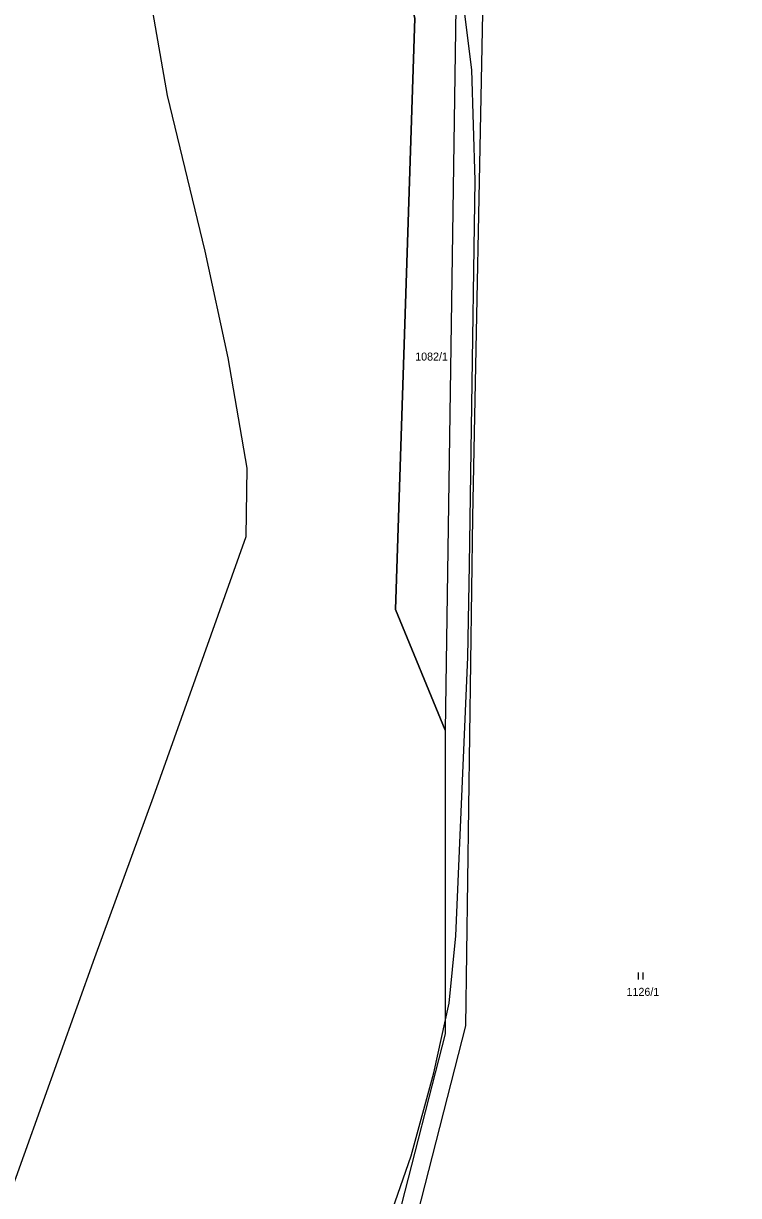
# Model space of a CAD drawing. Extents: x -588699 to -585793, y -1060280 to -1056731.
# Drawn here: x -587820.9 to -587669, y -1058613.5 to -1058364.5 of the extents above; entities that cross this region are included whole.
import ezdxf

# ---------------------------------------------------------------- set-up
doc = ezdxf.new("R2010")
doc.units = 0
for name, color, linetype in [('Druh pozemku', 7, 'Continuous'), ('Parcela nároku', 7, 'Continuous'), ('Vnitřní obvod', 7, 'Continuous')]:
    doc.layers.add(name, color=color, linetype=linetype)

msp = doc.modelspace()

# ---------------------------------------------------------------- linework, layer by layer
at = {"layer": 'Druh pozemku'}
for p, q in [((-587690.34, -1058566.09), (-587690.34, -1058567.59)), ((-587689.32, -1058567.59), (-587689.32, -1058566.09))]:
    msp.add_line(p, q, dxfattribs=at)
at = {"layer": 'Parcela nároku'}
for points in [[(-587847.1, -1058678.18), (-587805.8, -1058562.87), (-587793.34, -1058528.74), (-587773.66, -1058473.44), (-587773.44, -1058458.97), (-587777.44, -1058435.55), (-587782.36, -1058412.87), (-587790.37, -1058379.82), (-587796.73, -1058343.29), (-587802.9, -1058312.42), (-587788.47, -1058312.37), (-587769.93, -1058314.02), (-587754.84, -1058317.56), (-587750.15, -1058317.91), (-587737.84, -1058363.4), (-587741.94, -1058488.97), (-587731.34, -1058514.59), (-587731.38, -1058579.13), (-587741.35, -1058618.05), (-587757.52, -1058664.04), (-587794, -1058713.14), (-587812.7, -1058735.14), (-587832.62, -1058767.34)], [(-587847.1, -1058678.18), (-587805.8, -1058562.87), (-587793.34, -1058528.74), (-587773.66, -1058473.44), (-587773.44, -1058458.97), (-587777.44, -1058435.55), (-587782.36, -1058412.87), (-587790.37, -1058379.82), (-587796.73, -1058343.29), (-587802.9, -1058312.42), (-587827.99, -1058317.83)], [(-587828.97, -1058768.29), (-587810.6, -1058738.41), (-587795.75, -1058721.48), (-587753.66, -1058665.42), (-587737.19, -1058617.25), (-587726.96, -1058577.41), (-587725.51, -1058469.33), (-587723.26, -1058358.68), (-587740.26, -1058333.03), (-587738.24, -1058318.96), (-587743.2, -1058318.43), (-587743.91, -1058334.62), (-587729.06, -1058356.27), (-587731.34, -1058514.59), (-587731.38, -1058579.13), (-587741.35, -1058618.05), (-587757.52, -1058664.04), (-587794, -1058713.14), (-587812.7, -1058735.14), (-587832.62, -1058767.34)], [(-587737.19, -1058617.25), (-587726.96, -1058577.41), (-587725.51, -1058469.33), (-587723.26, -1058358.68), (-587722.78, -1058330.1), (-587713.89, -1058330.1), (-587711.77, -1058326.33), (-587706.96, -1058322.08), (-587695.94, -1058320.38), (-587639.64, -1058348.59), (-587638.99, -1058362.02), (-587635.81, -1058396.35), (-587625.09, -1058428.31), (-587624.61, -1058487.07), (-587628.3, -1058517.38), (-587632.21, -1058540.26), (-587647.07, -1058584.65), (-587664.66, -1058630.41)]]:
    msp.add_lwpolyline(points, dxfattribs=at)
msp.add_lwpolyline([(-587750.15, -1058317.91), (-587743.2, -1058318.43), (-587743.91, -1058334.62), (-587729.06, -1058356.27), (-587731.34, -1058514.59), (-587741.94, -1058488.97), (-587737.84, -1058363.4)], close=True, dxfattribs=at)
at = {"layer": 'Vnitřní obvod'}
msp.add_lwpolyline([(-587823.2, -1058767.71), (-587808.06, -1058745.23), (-587799.92, -1058733.14), (-587789.97, -1058715.46), (-587785.82, -1058706.67), (-587778.72, -1058691.63), (-587771.81, -1058680.4), (-587762.5, -1058665.27), (-587757.57, -1058655.27), (-587748.69, -1058634.1), (-587738.62, -1058604.99), (-587733.8, -1058587.38), (-587730.51, -1058572.57), (-587729.07, -1058558.28), (-587726.53, -1058499.07), (-587726.23, -1058479.5), (-587725.78, -1058450.42), (-587724.97, -1058397.82), (-587725.71, -1058374.37), (-587727.34, -1058361.42), (-587732.55, -1058347.08), (-587736.95, -1058336.01), (-587738.33, -1058330.74), (-587737.65, -1058318)], dxfattribs=at)

# ---------------------------------------------------------------- texts
at = {"layer": 'Parcela nároku'}
for s, p in [('1082/1', (-587737.73, -1058436.1)), ('1126/1', (-587692.84, -1058571.04))]:
    msp.add_text(s, height=1.7, dxfattribs=at).set_placement(p)

doc.saveas('drawing.dxf')
